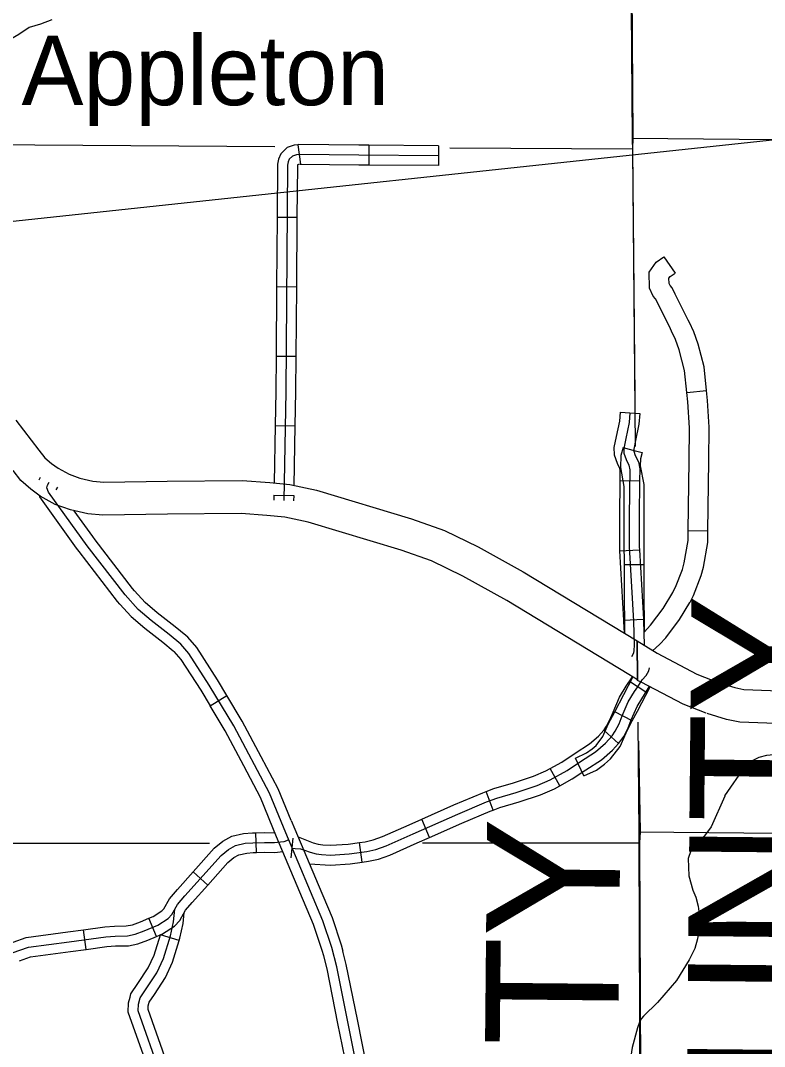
# Model space of a CAD drawing. Extents: x 1373862 to 1376999, y 1168398 to 1170455.
# Drawn here: x 1375469.7 to 1375582.6, y 1168974.9 to 1169130.6 of the extents above; entities that cross this region are included whole.
import ezdxf

# ---------------------------------------------------------------- set-up
doc = ezdxf.new("R2010")
doc.units = 0
for name, color, linetype in [('Level 10', 7, 'Continuous'), ('Level 2', 7, 'Continuous'), ('Level 24', 7, 'Continuous'), ('Level 31', 7, 'Continuous'), ('Level 32', 7, 'Continuous'), ('Level 35', 7, 'Continuous'), ('Level 45', 7, 'Continuous'), ('Level 5', 7, 'Continuous'), ('R_Draft', 7, 'Continuous')]:
    doc.layers.add(name, color=color, linetype=linetype)

msp = doc.modelspace()

# ---------------------------------------------------------------- linework, layer by layer
at = {"layer": 'Level 10'}
for p, q in [((1375563.24, 1169036.41), (1375563.31, 1169030.52)), ((1375563.3, 1169030.41), (1375563.24, 1169036.41))]:
    msp.add_line(p, q, dxfattribs=at)
for points in [[(1375468.97, 1169069.91), (1375472.49, 1169065.34), (1375473.39, 1169064.22), (1375474.37, 1169063.35), (1375475.38, 1169062.62), (1375477.05, 1169061.7), (1375478.69, 1169061.1), (1375480.65, 1169060.67), (1375482.34, 1169060.52), (1375491.92, 1169060.66), (1375503.34, 1169060.74), (1375507.5, 1169060.46), (1375510.57, 1169060.13), (1375514.57, 1169059.31), (1375529.01, 1169054.96), (1375534, 1169053.17), (1375539.11, 1169050.68), (1375545.96, 1169046.89), (1375563.24, 1169036.41)], [(1375563.31, 1169030.52), (1375561.98, 1169031.33), (1375543.45, 1169042.56), (1375536.81, 1169046.24), (1375532.06, 1169048.55), (1375527.44, 1169050.21), (1375513.34, 1169054.45), (1375509.8, 1169055.19), (1375507.07, 1169055.47), (1375503.19, 1169055.73), (1375491.98, 1169055.66), (1375482.17, 1169055.52), (1375479.9, 1169055.71), (1375477.29, 1169056.29), (1375474.97, 1169057.13), (1375472.69, 1169058.39), (1375471.24, 1169059.45), (1375469.76, 1169060.75), (1375468.56, 1169062.25)], [(1375563.24, 1169036.41), (1375566.27, 1169034.54), (1375572.31, 1169031.38), (1375575.54, 1169030.1)], [(1375573.7, 1169025.45), (1375570.22, 1169026.82), (1375563.84, 1169030.17), (1375563.3, 1169030.41)], [(1375575.37, 1169030.16), (1375578.04, 1169029.33), (1375579.42, 1169029.05), (1375599.53, 1169028.31), (1375608.93, 1169027.73), (1375611.24, 1169027.49), (1375612.98, 1169027.15), (1375615.72, 1169026.21)], [(1375614.14, 1169021.46), (1375611.68, 1169022.31), (1375610.51, 1169022.54), (1375608.53, 1169022.74), (1375599.28, 1169023.32), (1375578.83, 1169024.07), (1375576.8, 1169024.48), (1375573.88, 1169025.39)]]:
    msp.add_lwpolyline(points, dxfattribs=at)
at = {"layer": 'Level 2'}
for points in [[(1375562.09, 1169165.43), (1375562.5, 1169112.57), (1375562.54, 1169110.83), (1375562.96, 1169065.9)], [(1375562.21, 1169165.14), (1375562.58, 1169112.78), (1375562.54, 1169111.01), (1375562.89, 1169073.35)], [(1375563.36, 1169024.08), (1375563.52, 1169007.31), (1375563.5, 1169005.65), (1375563.88, 1168901.23), (1375563.92, 1168899.67), (1375564.74, 1168794.19)], [(1375563.47, 1169021.23), (1375563.7, 1169007.47), (1375563.58, 1169005.79), (1375564.05, 1168901.21), (1375564.05, 1168899.64), (1375564.95, 1168794.26)]]:
    msp.add_lwpolyline(points, dxfattribs=at)
at = {"layer": 'Level 31'}
msp.add_line((1375498.44, 1169026.58), (1375501, 1169028.13), dxfattribs=at)
for points in [[(1375472.5, 1169060.85), (1375472.73, 1169061.24)], [(1375520.7, 1168971.77), (1375517.66, 1168986.97), (1375516.91, 1168989.89), (1375515.55, 1168993.92), (1375509.92, 1169007.28), (1375507.44, 1169013.32), (1375502.03, 1169023.52), (1375498.3, 1169029.71), (1375495.24, 1169034.51), (1375494.01, 1169035.9), (1375492.23, 1169037.41), (1375489.5, 1169039.52), (1375487.54, 1169041.2), (1375485.55, 1169043.39), (1375479.78, 1169050.86), (1375473.95, 1169059), (1375473.7, 1169059.67), (1375473.78, 1169060.06), (1375474.03, 1169060.5)], [(1375475.11, 1169059.36), (1375475.34, 1169059.76)], [(1375478.2, 1169050.49), (1375472.61, 1169058.29), (1375472.55, 1169058.47)], [(1375480.64, 1169052.24), (1375477.82, 1169056.17)], [(1375486.99, 1169044.03), (1375486.7, 1169044.35), (1375480.99, 1169051.75), (1375480.64, 1169052.24)], [(1375484.78, 1169042.01), (1375484.4, 1169042.42), (1375478.58, 1169049.96), (1375478.2, 1169050.49)], [(1375494.78, 1169037.22), (1375493.17, 1169038.57), (1375490.44, 1169040.69), (1375488.59, 1169042.27), (1375486.99, 1169044.03)], [(1375484.78, 1169042.01), (1375486.5, 1169040.12), (1375488.55, 1169038.36), (1375491.28, 1169036.24), (1375492.84, 1169034.92)], [(1375501, 1169028.13), (1375499.58, 1169030.5), (1375496.44, 1169035.41), (1375495.06, 1169036.97), (1375494.78, 1169037.22)], [(1375492.84, 1169034.92), (1375492.96, 1169034.83), (1375494.03, 1169033.6), (1375497.03, 1169028.92), (1375498.44, 1169026.58)], [(1375506.21, 1169018.85), (1375503.34, 1169024.26), (1375501, 1169028.13)], [(1375503.56, 1169017.45), (1375500.73, 1169022.78), (1375498.44, 1169026.58)], [(1375510.76, 1169009.18), (1375508.8, 1169013.96), (1375506.21, 1169018.85)], [(1375507.99, 1169008.04), (1375506.08, 1169012.68), (1375503.56, 1169017.45)], [(1375510.76, 1169009.18), (1375511.31, 1169007.85), (1375514.85, 1168999.45)], [(1375512.08, 1168998.29), (1375508.54, 1169006.7), (1375507.99, 1169008.04)], [(1375515.69, 1168988.62), (1375515.47, 1168989.46), (1375514.15, 1168993.39), (1375512.08, 1168998.29)], [(1375514.85, 1168999.45), (1375516.96, 1168994.45), (1375518.35, 1168990.31), (1375518.6, 1168989.36)], [(1375520.79, 1168978.95), (1375519.12, 1168987.3), (1375518.6, 1168989.36)], [(1375517.85, 1168978.36), (1375516.19, 1168986.64), (1375515.69, 1168988.62)], [(1375519.81, 1168968.03), (1375519.23, 1168971.5), (1375517.85, 1168978.36)], [(1375522.77, 1168968.53), (1375522.18, 1168972.04), (1375520.79, 1168978.95)]]:
    msp.add_lwpolyline(points, dxfattribs=at)
at = {"layer": 'Level 32'}
for p, q in [((1375511.78, 1169111.71), (1375512.17, 1169108.74)), ((1375522.55, 1169111.62), (1375522.53, 1169108.62)), ((1375533.11, 1169111.54), (1375533.09, 1169108.54)), ((1375508.63, 1169100.74), (1375511.63, 1169100.72)), ((1375508.55, 1169090.18), (1375511.55, 1169090.16)), ((1375508.47, 1169079.63), (1375511.47, 1169079.6)), ((1375560.64, 1169071.15), (1375563.63, 1169070.93)), ((1375508.33, 1169069.08), (1375511.33, 1169069.03)), ((1375560.62, 1169060.76), (1375563.62, 1169060.72)), ((1375508.14, 1169058.52), (1375511.14, 1169058.47)), ((1375560.58, 1169050.09), (1375563.58, 1169050.26)), ((1375561.18, 1169039.55), (1375564.18, 1169039.72)), ((1375564.58, 1169028.64), (1375562.08, 1169030.28)), ((1375562.5, 1169024.28), (1375559.84, 1169025.67)), ((1375560.42, 1169020.86), (1375558.18, 1169022.86)), ((1375555.17, 1169015.92), (1375553.87, 1169018.62)), ((1375551.49, 1169014.43), (1375550.04, 1169017.05)), ((1375541.38, 1169010.76), (1375540.33, 1169013.57)), ((1375531.76, 1169006.61), (1375530.55, 1169009.35)), ((1375505.51, 1169004.32), (1375505.41, 1169007.31)), ((1375510.76, 1169003.48), (1375511.03, 1169006.47)), ((1375521.5, 1169002.85), (1375521.1, 1169005.82)), ((1375498.1, 1168999.38), (1375495.86, 1169001.37)), ((1375490.31, 1168991.56), (1375489.15, 1168994.33)), ((1375479.63, 1168989.6), (1375479.23, 1168992.57))]:
    msp.add_line(p, q, dxfattribs=at)
for points in [[(1375511.78, 1169111.71), (1375511.19, 1169111.64), (1375510.13, 1169111.27), (1375509.17, 1169110.35), (1375508.85, 1169109.54), (1375508.69, 1169108.75), (1375508.63, 1169100.74)], [(1375533.1, 1169110.04), (1375521.02, 1169110.13), (1375512.02, 1169110.23), (1375511.54, 1169110.17), (1375510.93, 1169109.96), (1375510.45, 1169109.5), (1375510.3, 1169109.12), (1375510.19, 1169108.59), (1375509.93, 1169074.26), (1375509.62, 1169057.72)], [(1375522.55, 1169111.62), (1375521.04, 1169111.63), (1375511.93, 1169111.73), (1375511.78, 1169111.71)], [(1375533.11, 1169111.54), (1375522.55, 1169111.62)], [(1375512.17, 1169108.74), (1375511.88, 1169108.7), (1375511.73, 1169108.65), (1375511.69, 1169108.44), (1375511.63, 1169100.72)], [(1375522.53, 1169108.62), (1375521.01, 1169108.63), (1375512.11, 1169108.73), (1375512.17, 1169108.74)], [(1375533.09, 1169108.54), (1375522.53, 1169108.62)], [(1375508.63, 1169100.74), (1375508.55, 1169090.18)], [(1375511.63, 1169100.72), (1375511.55, 1169090.16)], [(1375508.55, 1169090.18), (1375508.47, 1169079.63)], [(1375511.55, 1169090.16), (1375511.47, 1169079.6)], [(1375508.47, 1169079.63), (1375508.43, 1169074.27), (1375508.33, 1169069.08)], [(1375511.47, 1169079.6), (1375511.43, 1169074.24), (1375511.33, 1169069.03)], [(1375560.64, 1169071.15), (1375560.54, 1169069.75), (1375560.05, 1169067.44), (1375559.71, 1169065.76), (1375559.75, 1169064.63), (1375560.19, 1169063.38), (1375560.56, 1169062.62), (1375560.63, 1169062.25), (1375560.62, 1169060.76)], [(1375562.14, 1169071.04), (1375562.02, 1169069.54), (1375561.52, 1169067.14), (1375561.22, 1169065.63), (1375561.24, 1169064.91), (1375561.58, 1169063.96), (1375562, 1169063.1), (1375562.14, 1169062.39), (1375562.05, 1169055.36), (1375562.05, 1169050.67), (1375562.69, 1169039.43), (1375562.8, 1169035.7), (1375562.75, 1169035.03), (1375562.67, 1169034.55), (1375562.39, 1169034)], [(1375563.63, 1169070.93), (1375563.51, 1169069.33), (1375562.99, 1169066.84), (1375562.72, 1169065.51), (1375562.73, 1169065.19), (1375562.96, 1169064.54), (1375563.43, 1169063.58), (1375563.64, 1169062.53), (1375563.62, 1169060.72)], [(1375508.33, 1169069.08), (1375508.17, 1169060.39)], [(1375511.33, 1169069.03), (1375511.16, 1169060.01)], [(1375560.62, 1169060.76), (1375560.55, 1169055.37), (1375560.55, 1169050.63), (1375560.58, 1169050.09)], [(1375563.62, 1169060.72), (1375563.55, 1169055.36), (1375563.55, 1169050.71), (1375563.58, 1169050.26)], [(1375508.14, 1169058.52), (1375508.12, 1169057.75)], [(1375511.14, 1169058.47), (1375511.12, 1169057.69)], [(1375560.58, 1169050.09), (1375561.18, 1169039.55)], [(1375563.58, 1169050.26), (1375564.18, 1169039.72)], [(1375561.18, 1169039.55), (1375561.19, 1169039.37), (1375561.25, 1169037.62)], [(1375564.18, 1169039.72), (1375564.19, 1169039.5), (1375564.3, 1169035.77)], [(1375558.18, 1169022.86), (1375558.25, 1169022.93), (1375558.61, 1169023.46), (1375559.12, 1169024.46), (1375559.58, 1169025.62), (1375560.57, 1169027.89), (1375561.59, 1169029.53), (1375562.54, 1169030.99)], [(1375559.84, 1169025.67), (1375562.58, 1169030.92)], [(1375563.33, 1169029.46), (1375564.02, 1169030.51), (1375564.61, 1169031.15), (1375564.8, 1169031.54), (1375565.02, 1169031.9), (1375565.14, 1169032.33)], [(1375510.89, 1169004.98), (1375511.35, 1169004.93), (1375512.15, 1169004.85), (1375512.79, 1169004.68), (1375513.63, 1169004.35), (1375514.52, 1169004.13), (1375515.36, 1169003.99), (1375516.72, 1169003.9), (1375519.54, 1169004.1), (1375522.23, 1169004.46), (1375523.59, 1169004.77), (1375525.15, 1169005.32), (1375529.25, 1169007.14), (1375536.05, 1169010.15), (1375540.4, 1169011.99), (1375541.96, 1169012.58), (1375544.91, 1169013.44), (1375548.06, 1169014.47), (1375550.04, 1169015.34), (1375552.6, 1169016.76), (1375554.66, 1169018.13), (1375556.92, 1169019.58), (1375558.45, 1169020.91), (1375559.43, 1169022), (1375559.9, 1169022.7), (1375560.49, 1169023.84), (1375560.96, 1169025.04), (1375561.9, 1169027.19), (1375562.85, 1169028.73), (1375563.33, 1169029.46)], [(1375560.42, 1169020.86), (1375560.61, 1169021.08), (1375561.2, 1169021.93), (1375561.86, 1169023.22), (1375562.35, 1169024.46), (1375563.24, 1169026.49), (1375565.06, 1169029.45)], [(1375563.28, 1169025.78), (1375565.2, 1169029.46)], [(1375553.87, 1169018.62), (1375555.54, 1169019.42), (1375556.43, 1169020.05), (1375557, 1169020.56), (1375558.06, 1169021.92), (1375558.84, 1169023.76), (1375559.84, 1169025.67)], [(1375562.5, 1169024.28), (1375563.28, 1169025.78)], [(1375555.17, 1169015.92), (1375557.06, 1169016.82), (1375558.31, 1169017.7), (1375559.2, 1169018.51), (1375560.66, 1169020.38), (1375561.56, 1169022.48), (1375562.5, 1169024.28)], [(1375550.04, 1169017.05), (1375551.82, 1169018.04), (1375553.84, 1169019.38), (1375556.02, 1169020.78), (1375557.4, 1169021.98), (1375558.18, 1169022.86)], [(1375551.49, 1169014.43), (1375553.38, 1169015.48), (1375555.48, 1169016.87), (1375557.82, 1169018.37), (1375559.51, 1169019.84), (1375560.42, 1169020.86)], [(1375540.33, 1169013.57), (1375541.48, 1169014), (1375544.47, 1169014.88), (1375547.53, 1169015.88), (1375549.37, 1169016.68), (1375550.04, 1169017.05)], [(1375541.38, 1169010.76), (1375542.43, 1169011.15), (1375545.36, 1169012.01), (1375548.6, 1169013.07), (1375550.7, 1169013.99), (1375551.49, 1169014.43)], [(1375530.55, 1169009.35), (1375535.45, 1169011.52), (1375539.84, 1169013.39), (1375540.33, 1169013.57)], [(1375531.76, 1169006.61), (1375536.64, 1169008.77), (1375540.95, 1169010.6), (1375541.38, 1169010.76)], [(1375521.1, 1169005.82), (1375521.96, 1169005.94), (1375523.17, 1169006.21), (1375524.6, 1169006.72), (1375528.64, 1169008.51), (1375530.55, 1169009.35)], [(1375468.4, 1168989.09), (1375470.88, 1168989.93), (1375477.06, 1168990.77), (1375482.64, 1168991.52), (1375484.03, 1168991.63), (1375485.9, 1168991.66), (1375487.09, 1168991.91), (1375488.46, 1168992.41), (1375490.52, 1168993.27), (1375492.08, 1168994.31), (1375492.64, 1168994.88), (1375493.5, 1168996.41), (1375494.62, 1168997.72), (1375500.11, 1169003.88), (1375501.23, 1169004.79), (1375502.29, 1169005.35), (1375503.77, 1169005.71), (1375504.94, 1169005.8), (1375506.69, 1169005.85), (1375508.2, 1169005.83), (1375509.12, 1169005.91), (1375509.7, 1169005.99), (1375510.37, 1169006.23)], [(1375495.86, 1169001.37), (1375499.07, 1169004.97), (1375500.4, 1169006.05), (1375501.75, 1169006.77), (1375503.53, 1169007.2), (1375504.86, 1169007.3), (1375505.41, 1169007.31)], [(1375505.41, 1169007.31), (1375506.68, 1169007.35), (1375508.28, 1169007.32)], [(1375511.8, 1169006.7), (1375514.09, 1169005.78), (1375514.83, 1169005.6), (1375515.53, 1169005.48), (1375516.72, 1169005.41), (1375519.39, 1169005.59), (1375521.1, 1169005.82)], [(1375521.5, 1169002.85), (1375522.49, 1169002.98), (1375524.01, 1169003.32), (1375525.71, 1169003.93), (1375529.86, 1169005.76), (1375531.76, 1169006.61)], [(1375505.51, 1169004.32), (1375506.7, 1169004.35), (1375508.25, 1169004.32), (1375509.49, 1169004.44)], [(1375498.1, 1168999.38), (1375501.15, 1169002.79), (1375502.06, 1169003.54), (1375502.83, 1169003.94), (1375504, 1169004.23), (1375505.01, 1169004.3), (1375505.51, 1169004.32)], [(1375513.52, 1169002.6), (1375516.73, 1169002.4), (1375519.69, 1169002.6), (1375521.5, 1169002.85)], [(1375489.15, 1168994.33), (1375489.81, 1168994.6), (1375491.12, 1168995.47), (1375491.43, 1168995.78), (1375492.27, 1168997.27), (1375493.49, 1168998.71), (1375495.86, 1169001.37)], [(1375490.31, 1168991.56), (1375491.23, 1168991.95), (1375493.04, 1168993.14), (1375493.85, 1168993.97), (1375494.74, 1168995.55), (1375495.75, 1168996.74), (1375498.1, 1168999.38)], [(1375479.23, 1168992.57), (1375482.48, 1168993.01), (1375483.96, 1168993.13), (1375485.73, 1168993.16), (1375486.68, 1168993.35), (1375487.91, 1168993.81), (1375489.15, 1168994.33)], [(1375468.57, 1168990.73), (1375470.53, 1168991.4), (1375476.86, 1168992.25), (1375479.23, 1168992.57)], [(1375479.63, 1168989.6), (1375482.8, 1168990.03), (1375484.1, 1168990.13), (1375486.06, 1168990.16), (1375487.51, 1168990.46), (1375489.01, 1168991.01), (1375490.31, 1168991.56)], [(1375469.52, 1168987.89), (1375471.22, 1168988.46), (1375477.26, 1168989.28), (1375479.63, 1168989.6)]]:
    msp.add_lwpolyline(points, dxfattribs=at)
at = {"layer": 'Level 35'}
for points in [[(1375474.46, 1169130.68), (1375472.7, 1169130), (1375471.02, 1169129.51), (1375469.45, 1169128.45), (1375464.01, 1169125.3), (1375461.42, 1169123.95), (1375457.92, 1169121.45), (1375456.91, 1169121.2), (1375454.16, 1169121.05), (1375451.84, 1169120.56), (1375450.33, 1169119.94), (1375448.63, 1169118.92), (1375447.74, 1169118.23)], [(1375576.56, 1169012.93), (1375579.62, 1169017.34), (1375580.26, 1169018.03), (1375581.74, 1169018.8), (1375582.9, 1169019.09), (1375589.8, 1169019.78), (1375591.89, 1169019.1), (1375594.16, 1169018.34), (1375596.9, 1169017.13), (1375600.09, 1169015.76), (1375602.98, 1169014.69), (1375607.84, 1169014.39), (1375611.94, 1169015.76), (1375614.82, 1169016.21), (1375616.5, 1169017.58), (1375617.87, 1169019.95)], [(1375576.56, 1169012.93), (1375576.52, 1169012.84), (1375574.45, 1169008.19), (1375573.32, 1169006.64), (1375572.67, 1169006.11), (1375571.4, 1169004.55), (1375570.99, 1169003.41), (1375571.06, 1169000.78), (1375571.69, 1168998.62), (1375572.16, 1168997.53), (1375572.49, 1168996.17), (1375572.67, 1168994.97), (1375572.63, 1168992.9), (1375572.41, 1168991.2), (1375572, 1168989.77), (1375571.12, 1168988.02), (1375569.19, 1168984.89), (1375566.34, 1168981.53), (1375564.18, 1168979.47), (1375563.9, 1168979.14), (1375563.6, 1168978.55)], [(1375563.6, 1168978.55), (1375563.27, 1168977.69), (1375562.48, 1168974.72), (1375562.07, 1168972.11), (1375560.88, 1168967.39), (1375560.24, 1168963.01), (1375560.24, 1168961.83), (1375560.6, 1168959.57), (1375560.97, 1168958.27), (1375562.08, 1168955.78), (1375563.69, 1168953.25)]]:
    msp.add_lwpolyline(points, dxfattribs=at)
at = {"layer": 'Level 45'}
for p, q in [((1375567.31, 1169094.69), (1375569.02, 1169092.22)), ((1375570.77, 1169074.11), (1375573.75, 1169074.41)), ((1375561.12, 1169065.79), (1375562.95, 1169065.28)), ((1375562.98, 1169065.27), (1375564.01, 1169064.99)), ((1375570.97, 1169053.17), (1375573.97, 1169053.14)), ((1375561.28, 1169048), (1375563.12, 1169048.01)), ((1375563.12, 1169048.01), (1375564.28, 1169048.01)), ((1375493.77, 1168990.96), (1375490.91, 1168991.84))]:
    msp.add_line(p, q, dxfattribs=at)
for points in [[(1375568.31, 1169083.75), (1375566.36, 1169087.69), (1375566.03, 1169088.3), (1375565.68, 1169088.71), (1375565.12, 1169089.92), (1375565.04, 1169092.39), (1375566.12, 1169093.87), (1375567.31, 1169094.69)], [(1375571, 1169085.09), (1375569.03, 1169089.05), (1375568.53, 1169090), (1375568.23, 1169090.34), (1375568.1, 1169090.63), (1375568.07, 1169091.46), (1375568.24, 1169091.69), (1375569.02, 1169092.22)], [(1375570.77, 1169074.11), (1375570.43, 1169077.46), (1375569.64, 1169080.57), (1375569.07, 1169082.17), (1375568.47, 1169083.43), (1375568.31, 1169083.75)], [(1375573.75, 1169074.41), (1375573.4, 1169077.99), (1375572.51, 1169081.44), (1375571.84, 1169083.32), (1375571.17, 1169084.74), (1375571, 1169085.09)], [(1375574.11, 1169063.7), (1375574.17, 1169068.85), (1375573.9, 1169072.92), (1375573.75, 1169074.41)], [(1375571.11, 1169063.73), (1375571.17, 1169068.77), (1375570.91, 1169072.67), (1375570.77, 1169074.11)], [(1375561.12, 1169065.79), (1375560.77, 1169064.53), (1375560.69, 1169062.74), (1375561.23, 1169059.87), (1375561.24, 1169054.92)], [(1375564.01, 1169064.99), (1375563.75, 1169064.05), (1375563.7, 1169062.96), (1375564.23, 1169060.15), (1375564.24, 1169054.94)], [(1375570.97, 1169053.17), (1375571.11, 1169063.73)], [(1375573.97, 1169053.14), (1375574.11, 1169063.7)], [(1375561.24, 1169054.92), (1375561.28, 1169044.36)], [(1375564.24, 1169054.94), (1375564.28, 1169044.38)], [(1375568.61, 1169043.7), (1375569.06, 1169044.55), (1375570.11, 1169047.27), (1375570.36, 1169048.25), (1375570.96, 1169051.65), (1375570.97, 1169053.17)], [(1375571.26, 1169042.3), (1375571.8, 1169043.3), (1375572.97, 1169046.35), (1375573.3, 1169047.62), (1375573.95, 1169051.37), (1375573.97, 1169053.14)], [(1375561.28, 1169044.36), (1375561.31, 1169037.66)], [(1375564.28, 1169044.38), (1375564.31, 1169037.76)], [(1375564.31, 1169037.76), (1375565.28, 1169038.79), (1375567.19, 1169041.35), (1375568.63, 1169043.74)], [(1375565.57, 1169034.92), (1375566.65, 1169035.87), (1375567.58, 1169036.86), (1375569.68, 1169039.68), (1375571.24, 1169042.26), (1375571.27, 1169042.3)], [(1375490.95, 1168970.69), (1375487.53, 1168980.28), (1375487.58, 1168981.28), (1375487.84, 1168982.24), (1375488.76, 1168983.62), (1375490.39, 1168986.07), (1375491.36, 1168988.21), (1375492.43, 1168991.68), (1375492.89, 1168993.77), (1375492.99, 1168994.74), (1375493.11, 1168995.71)], [(1375493.77, 1168990.96), (1375493.88, 1168991.3), (1375494.37, 1168993.53), (1375494.54, 1168995.2)], [(1375486.32, 1168982.36), (1375486.45, 1168982.87), (1375487.51, 1168984.45), (1375489.07, 1168986.8), (1375489.95, 1168988.74), (1375490.91, 1168991.84)], [(1375489.22, 1168981.6), (1375489.23, 1168981.62), (1375490, 1168982.79), (1375491.7, 1168985.34), (1375492.76, 1168987.68), (1375493.77, 1168990.96)], [(1375489.09, 1168971.45), (1375486.02, 1168980.06), (1375486.09, 1168981.51), (1375486.32, 1168982.36)], [(1375491.91, 1168972.46), (1375489.05, 1168980.5), (1375489.07, 1168981.04), (1375489.22, 1168981.6)]]:
    msp.add_lwpolyline(points, dxfattribs=at)
at = {"layer": 'Level 5'}
for points in [[(1375508.29, 1169111.4), (1375457.27, 1169111.76)], [(1375562.5, 1169112.68), (1375665.3, 1169111.72), (1375669.81, 1169111.71)], [(1375562.54, 1169111.01), (1375534.81, 1169111.21)], [(1375717.51, 1169006.6), (1375664.43, 1169006.45), (1375563.49, 1169007.39)], [(1375460.07, 1169005.71), (1375498.37, 1169005.74)], [(1375530.68, 1169005.76), (1375563.58, 1169005.79)]]:
    msp.add_lwpolyline(points, dxfattribs=at)
at = {"layer": 'R_Draft'}
msp.add_line((1376323.89, 1169191.59), (1375443, 1169097.32), dxfattribs=at)

# ---------------------------------------------------------------- texts
at = {"layer": 'Level 24'}
msp.add_text('Appleton', height=10.56, dxfattribs=at).set_placement((1375469.83, 1169117.71))
at = {"layer": 'R_Draft'}
for s, p in [('CONWAY COUNTY', (1375589.41, 1168800.01)), ('POPE COUNTY', (1375558.84, 1168812.65))]:
    msp.add_text(s, height=20.2145, rotation=89.4588, dxfattribs=at).set_placement(p)

doc.saveas('drawing.dxf')
